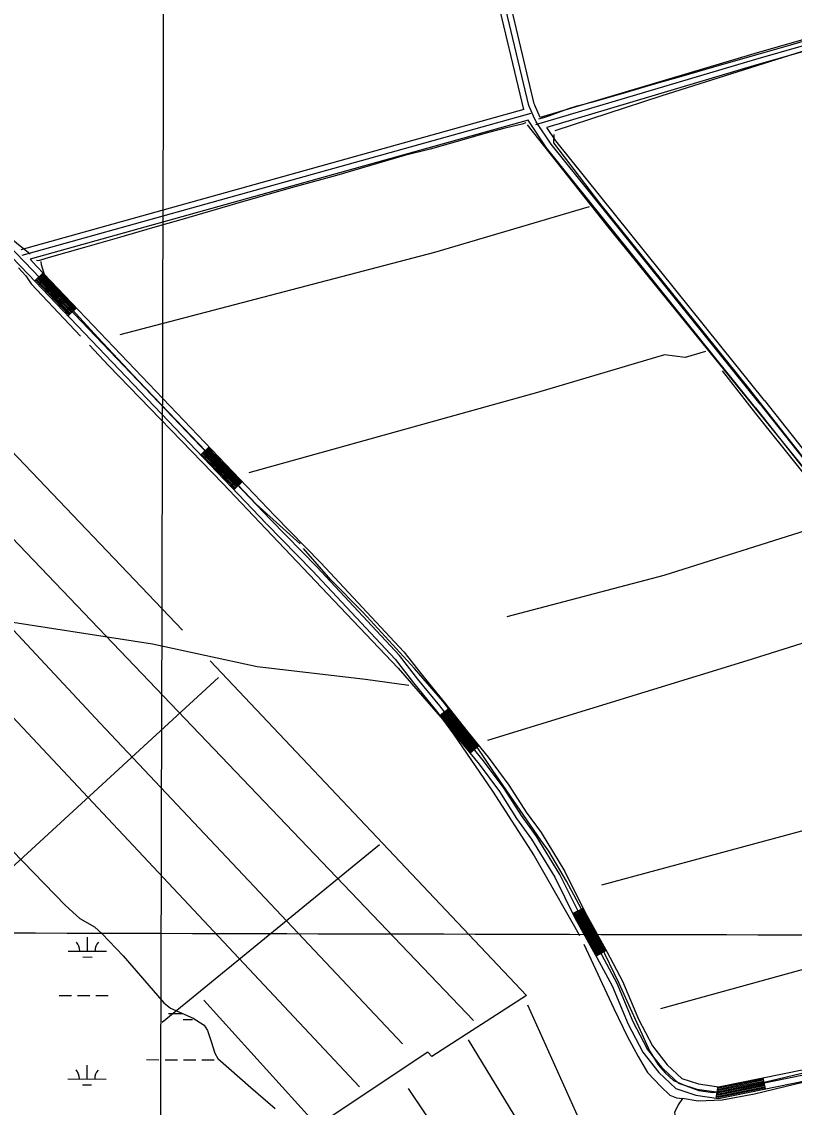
# Model space of a CAD drawing. Extents: x 3161665 to 3199565, y 885729 to 911164.
# Drawn here: x 3186432 to 3188440, y 896745 to 899568 of the extents above; entities that cross this region are included whole.
import ezdxf

# ---------------------------------------------------------------- set-up
doc = ezdxf.new("R2010")
doc.units = 0
for name, color, linetype in [('V-GRID-MAJR', 7, 'Continuous'), ('V-ROAD-CNTR', 7, 'Continuous'), ('V-TOPO-SHOR', 7, 'Continuous'), ('V-WETL-SWMP', 7, 'Continuous')]:
    doc.layers.add(name, color=color, linetype=linetype)

msp = doc.modelspace()

# ---------------------------------------------------------------- linework, layer by layer
at = {"layer": 'V-GRID-MAJR'}
for points in [[(3186778.469, 891137.72), (3186794.333, 897197.42), (3186810.2060000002, 903260.204), (3186826.079, 909323.034), (3186826.0870000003, 909326.073)], [(3165896.843, 897258.21), (3171121.2120000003, 897241.873), (3176345.5840000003, 897226.295), (3181569.957, 897211.478), (3186794.333, 897197.42), (3192018.711, 897184.122), (3197243.091, 897171.584), (3197243.092, 897171.584)]]:
    msp.add_spline(points, degree=3, dxfattribs=at)
at = {"layer": 'V-ROAD-CNTR'}
for p, q in [((3186487.486988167, 898914.3361436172), (3186465.7760315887, 898893.6321850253)), ((3186573.750815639, 898823.8723245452), (3186552.038859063, 898803.1693659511)), ((3186918.802125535, 898462.0190482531), (3186897.091168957, 898441.3160896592)), ((3187005.0649530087, 898371.5562291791), (3186983.353996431, 898350.8532705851)), ((3187542.768877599, 897782.1174080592), (3187519.159924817, 897763.6074450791)), ((3187620.420722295, 897684.547603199), (3187597.180768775, 897665.5766411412)), ((3187891.4231802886, 897261.870448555), (3187864.542234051, 897248.5504751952)), ((3187951.131060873, 897152.832666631), (3187924.876113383, 897138.3176956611)), ((3188358.315246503, 896821.983328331), (3188364.305234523, 896792.5873871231)), ((3188241.025481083, 896798.7043748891), (3188236.550490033, 896769.0404342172))]:
    msp.add_line(p, q, dxfattribs=at)
for points in [[(3188351.234260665, 898573.091826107), (3187808.276346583, 899249.0064742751), (3187769.0454250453, 899307.5703571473), (3187761.921439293, 899321.7393288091), (3187749.9474632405, 899349.6292730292), (3187676.6496098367, 899659.042654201), (3187118.7117257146, 901996.5459791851)], [(3184502.2501821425, 900883.1544922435), (3184504.2199547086, 900881.2662097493), (3184957.336048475, 900413.8441445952), (3184989.636983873, 900378.949214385), (3185025.310912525, 900344.5402832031), (3185062.017839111, 900312.1353480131), (3185190.0985829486, 900208.5095552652), (3185242.2284786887, 900164.633643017), (3185278.4174063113, 900131.561709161), (3185300.1893627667, 900110.066752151), (3185828.887305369, 899554.0558641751), (3186449.435064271, 898910.7691507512), (3187067.546828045, 898262.5594471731)], [(3191192.1945787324, 900304.1163640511), (3189749.185464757, 899889.4091934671), (3188334.754293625, 899484.1400040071), (3187779.584403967, 899318.6213350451)], [(3191199.258564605, 900290.5393912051), (3189753.322456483, 899874.9912223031), (3188338.963285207, 899469.7420328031), (3187767.7604276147, 899299.4433734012)], [(3191207.958547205, 900277.4334174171), (3189757.459448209, 899860.5732511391), (3188343.172276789, 899455.344061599), (3187797.158368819, 899292.555387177)], [(3187736.930489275, 899339.5072932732), (3187662.056639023, 899655.5726611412), (3187541.882879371, 900159.0476541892)], [(3187764.412434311, 899353.9582643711), (3187764.2434346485, 899354.3522635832), (3187691.242580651, 899662.5126472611), (3187570.2388226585, 900169.465633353)], [(3187078.402806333, 898272.9114264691), (3186460.2610426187, 898921.1521299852), (3185839.720283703, 899564.4308434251), (3185310.8963413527, 900120.5747311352)], [(3187779.584403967, 899318.6213350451), (3187764.9394332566, 899352.7312668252)], [(3187736.930489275, 899339.5072932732), (3186429.6181039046, 898974.524023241)], [(3187754.849453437, 899328.9363144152), (3186431.941099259, 898959.5980530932)], [(3187748.329466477, 899311.5423492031), (3186453.2900565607, 898949.9840723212)], [(3188339.540284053, 898563.6978448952), (3187796.175370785, 899240.1184920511), (3187748.329466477, 899311.5423492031)], [(3188362.928237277, 898582.4858073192), (3187820.377322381, 899257.8944564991), (3187797.158368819, 899292.555387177)], [(3186453.2900565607, 898949.9840723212), (3186471.0870209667, 898931.5351092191), (3187089.258784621, 898283.263405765)], [(3186467.9470272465, 898895.7031808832), (3186554.2098547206, 898805.2393618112)], [(3186470.1190229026, 898897.7731767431), (3186556.3818503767, 898807.3093576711)], [(3186472.290018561, 898899.8431726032), (3186558.552846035, 898809.3793535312)], [(3186474.461014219, 898901.9141684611), (3186560.723841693, 898811.4503493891)], [(3186476.632009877, 898903.9841643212), (3186562.894837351, 898813.5203452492)], [(3186478.8030055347, 898906.0541601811), (3186565.065833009, 898815.5903411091)], [(3186480.9740011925, 898908.125156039), (3186567.2368286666, 898817.661336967)], [(3186483.144996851, 898910.1951518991), (3186569.4078243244, 898819.7313328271)], [(3186485.316992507, 898912.2651477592), (3186571.5798199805, 898821.8013286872)], [(3188362.999237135, 898582.396807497), (3188797.091368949, 898033.5689051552), (3189556.467850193, 897099.1827739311)], [(3188339.469284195, 898563.786844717), (3188773.685415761, 898014.8029426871), (3189524.4729141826, 897090.9847903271)], [(3188351.234260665, 898573.091826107), (3188785.388392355, 898024.1859239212), (3189550.8858613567, 897082.2678077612)], [(3186899.261164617, 898443.3870855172), (3186985.523992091, 898352.9232664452)], [(3186901.433160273, 898445.457081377), (3186987.6959877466, 898354.993262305)], [(3186903.6041559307, 898447.5270772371), (3186989.866983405, 898357.0632581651)], [(3186905.775151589, 898449.5980730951), (3186992.037979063, 898359.1342540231)], [(3186907.9461472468, 898451.6680689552), (3186994.208974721, 898361.2042498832)], [(3186910.117142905, 898453.738064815), (3186996.379970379, 898363.274245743)], [(3186912.288138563, 898455.809060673), (3186998.550966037, 898365.345241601)], [(3186914.4591342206, 898457.8790565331), (3187000.721961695, 898367.4152374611)], [(3186916.6311298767, 898459.9490523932), (3187002.893957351, 898369.4852333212)], [(3188468.2120267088, 896829.0693141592), (3188243.170476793, 896783.2114058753), (3188187.5595880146, 896791.5993890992), (3188140.3096825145, 896807.0653581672), (3188098.7777655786, 896845.6202810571), (3188058.830845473, 896896.459179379), (3188021.613919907, 896967.4350374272), (3187980.0500030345, 897066.9088384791), (3187940.250082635, 897141.5116892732), (3187883.081196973, 897244.9214824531), (3187830.678301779, 897350.6782709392), (3187769.512424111, 897450.868070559), (3187730.5405020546, 897504.1229640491), (3187686.0065911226, 897574.2298238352), (3187632.3436984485, 897646.2216798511), (3187579.548804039, 897710.8965505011), (3187518.337926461, 897788.9673943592), (3187461.686039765, 897858.007256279), (3187413.9921351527, 897919.725132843), (3187198.435566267, 898150.2976716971), (3187078.402806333, 898272.9114264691)], [(3187089.121784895, 898283.404405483), (3187209.2755445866, 898160.6676509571), (3187425.430112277, 897929.4541133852), (3187473.4210162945, 897867.3532375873), (3187530.039903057, 897798.353375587), (3187591.261780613, 897720.267531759), (3187644.172674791, 897655.4516613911), (3187698.3675664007, 897582.745806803), (3187742.937477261, 897512.582947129), (3187781.9883991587, 897459.2200538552), (3187843.825275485, 897357.9302564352), (3187896.3721703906, 897251.883468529), (3187953.4320562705, 897148.6706749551), (3187993.617975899, 897073.344825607), (3188035.201892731, 896973.8220246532), (3188071.475820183, 896904.6441630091), (3188109.8457434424, 896855.8132606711), (3188148.1036669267, 896820.2973317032), (3188191.035581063, 896806.2443598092), (3188242.779477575, 896798.440375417), (3188464.9150333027, 896843.7052848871)], [(3187067.683827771, 898262.4184474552), (3187187.595587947, 898139.9276924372), (3187402.5541580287, 897909.9961523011), (3187449.951063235, 897848.661274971), (3187506.635949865, 897779.581413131), (3187567.8358274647, 897701.5255692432), (3187620.514722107, 897636.9916983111), (3187673.645615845, 897565.713840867), (3187718.143526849, 897495.6629809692), (3187757.036449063, 897442.5160872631), (3187817.531328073, 897343.4262854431), (3187869.7902235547, 897237.959496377), (3187927.0681089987, 897134.3527035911), (3187966.482030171, 897060.472851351), (3188008.025947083, 896961.0480502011), (3188046.185870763, 896888.2741957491), (3188087.709787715, 896835.4273014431), (3188132.5156981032, 896793.8333846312), (3188184.083594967, 896776.9544183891), (3188243.561476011, 896767.9824363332), (3188471.509020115, 896814.433343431), (3188697.868567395, 896870.3422316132), (3189049.240864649, 896952.318067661)], [(3187521.5209200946, 897765.459441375), (3187570.177822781, 897703.3995654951), (3187599.5047641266, 897667.4746373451)], [(3187523.880915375, 897767.3104376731), (3187572.5208180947, 897705.273561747), (3187601.8287594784, 897669.3716335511)], [(3187526.2419106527, 897769.1614339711), (3187574.863813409, 897707.1475579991), (3187604.152754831, 897671.2686297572)], [(3187528.6029059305, 897771.012430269), (3187577.2058087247, 897709.022554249), (3187606.476750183, 897673.1656259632)], [(3187530.9639012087, 897772.863426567), (3187579.548804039, 897710.8965505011), (3187608.800745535, 897675.062622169)], [(3187533.324896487, 897774.7144228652), (3187581.8917993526, 897712.7705467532), (3187611.124740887, 897676.959618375)], [(3187535.6858917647, 897776.565419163), (3187584.2337946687, 897714.6455430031), (3187613.4487362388, 897678.8566145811)], [(3187538.046887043, 897778.4164154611), (3187586.576789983, 897716.5195392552), (3187615.772731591, 897680.7536107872)], [(3187540.406882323, 897780.2674117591), (3187588.919785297, 897718.3935355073), (3187618.0967269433, 897682.6506069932)], [(3187869.918223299, 897251.2154698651), (3187875.1072129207, 897240.7444908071), (3187930.1271028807, 897141.2226898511)], [(3187872.6062179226, 897252.547467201), (3187877.765207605, 897242.1364880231), (3187932.7520976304, 897142.6736869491)], [(3187875.2942125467, 897253.8794645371), (3187880.423202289, 897243.5294852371), (3187935.378092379, 897144.1256840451)], [(3187877.9822071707, 897255.211461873), (3187883.081196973, 897244.9214824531), (3187938.0030871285, 897145.576681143)], [(3187880.6702017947, 897256.5434592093), (3187885.7391916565, 897246.3134796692), (3187940.6280818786, 897147.027678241)], [(3187883.3581964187, 897257.8754565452), (3187888.3971863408, 897247.7064768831), (3187943.2540766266, 897148.4796753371)], [(3187886.0461910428, 897259.207453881), (3187891.0551810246, 897249.0984740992), (3187945.8790713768, 897149.9306724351)], [(3187888.7341856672, 897260.5394512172), (3187893.713175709, 897250.491471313), (3187948.505066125, 897151.3826695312)], [(3187867.230228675, 897249.8834725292), (3187872.449218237, 897239.3514935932), (3187927.501108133, 897139.770692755)], [(3188237.8914873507, 896777.939416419), (3188243.3274764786, 896777.1204180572), (3188362.507238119, 896801.4063694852)], [(3188238.339486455, 896780.906410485), (3188243.248476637, 896780.1654119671), (3188361.908239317, 896804.3453636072)], [(3188238.786485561, 896783.8724045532), (3188243.170476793, 896783.2114058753), (3188361.309240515, 896807.2853577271)], [(3188239.233484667, 896786.8383986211), (3188243.0924769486, 896786.2573997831), (3188360.7102417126, 896810.2253518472)], [(3188239.6814837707, 896789.8053926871), (3188243.0134771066, 896789.3023936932), (3188360.111242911, 896813.1643459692)], [(3188240.128482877, 896792.771386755), (3188242.9354772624, 896792.3483876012), (3188359.5122441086, 896816.1043400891)], [(3188240.575481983, 896795.738380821), (3188242.857477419, 896795.394381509), (3188358.913245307, 896819.0433342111)], [(3188236.9974891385, 896772.0064282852), (3188243.4834761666, 896771.0284302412), (3188363.7052357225, 896795.527381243)], [(3188237.444488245, 896774.9734223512), (3188243.405476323, 896774.074424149), (3188363.1062369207, 896798.466375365)]]:
    msp.add_lwpolyline(points, dxfattribs=at)
at = {"layer": 'V-TOPO-SHOR'}
for p, q in [((3187906.9311697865, 899086.5671720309), (3187504.654731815, 898967.369198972)), ((3187504.654731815, 898967.369198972), (3186686.4499629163, 898753.1502318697)), ((3186849.2113885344, 897985.5138004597), (3186188.8194358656, 898677.8152743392)), ((3186004.281012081, 898645.6677806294), (3187606.5546637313, 896971.0848895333)), ((3187772.735605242, 898603.9227455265), (3187022.4145499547, 898394.7755274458)), ((3185786.768227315, 898421.8909799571), (3187309.579244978, 896798.120966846)), ((3188544.7004367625, 898268.0840034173), (3188100.610562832, 898128.0940756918)), ((3188100.610562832, 898128.0940756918), (3187692.4849530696, 898020.0035138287)), ((3188730.8412616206, 898036.6470707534), (3188316.7918839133, 897905.7278014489)), ((3188316.7918839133, 897905.7278014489), (3187642.1802160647, 897699.0246472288)), ((3186381.2114580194, 897346.3308921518), (3186942.982999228, 897862.3291716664)), ((3188612.1994959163, 897504.3692726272), (3187938.9475759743, 897322.4627206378)), ((3187361.6006212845, 897427.3672073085), (3186796.331342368, 896965.6318396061)), ((3188886.9815600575, 897220.5278290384), (3188092.259550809, 897001.0362771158)), ((3186904.968475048, 897023.2652787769), (3187190.019564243, 896707.9584029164)), ((3187992.4682467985, 896467.4715301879), (3187747.7050198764, 897010.5617858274))]:
    msp.add_line(p, q, dxfattribs=at)
for points in [[(3186453.600352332, 898963.4796600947), (3186382.5898318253, 899020.4137620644), (3186344.8154724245, 899055.7383194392), (3186326.5766067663, 899071.4413105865), (3186173.54570337, 899223.8383440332), (3186022.485563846, 899382.1046328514), (3185801.7631753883, 899616.8806845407), (3185721.6705201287, 899698.6343414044), (3185498.334791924, 899932.110895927), (3185402.625218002, 900034.7827471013), (3185301.6975718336, 900138.7713099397), (3185219.645629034, 900219.8766527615), (3185093.909904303, 900320.0040221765), (3185061.336402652, 900346.1804558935), (3185002.075869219, 900404.3939714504), (3184816.500155, 900596.0197919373), (3184554.1020465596, 900872.655184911)], [(3187776.427000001, 899315.2279999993), (3187789.018000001, 899318.3409999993), (3187804.403000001, 899323.6229999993), (3187851.304000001, 899341.5099999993), (3187875.618000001, 899348.6189999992), (3187919.545000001, 899360.3929999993), (3188003.907000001, 899384.8439999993), (3188076.551000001, 899406.0279999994), (3188148.164000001, 899426.0529999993), (3188251.418000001, 899456.0529999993), (3188352.470000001, 899484.7529999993), (3188430.828000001, 899507.9389999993), (3188536.430000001, 899539.0869999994), (3188646.409000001, 899569.6139999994), (3188750.976000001, 899599.1629999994), (3188818.486000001, 899617.9059999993), (3188910.7320000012, 899642.0029999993), (3188980.442000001, 899661.4589999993), (3188988.308000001, 899663.2669999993)], [(3187818.61126778, 899285.1580401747), (3188094.213889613, 899374.6139016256), (3188593.163814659, 899532.756622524), (3188969.2896406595, 899631.128211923)], [(3187742.258000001, 899304.6519999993), (3187732.606000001, 899301.5639999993), (3187710.008000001, 899296.0439999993), (3187684.623000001, 899290.1669999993), (3187635.996000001, 899277.2559999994), (3187582.275000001, 899260.9659999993), (3187493.387000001, 899235.9639999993), (3187427.122000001, 899219.5229999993), (3187338.612000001, 899194.0109999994), (3187249.966000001, 899167.4869999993), (3187125.794000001, 899134.1539999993), (3186987.752000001, 899093.7119999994), (3186851.243000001, 899054.6529999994), (3186772.002000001, 899031.5979999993), (3186685.521000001, 899006.4509999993), (3186594.979000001, 898980.3229999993), (3186503.300000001, 898954.7099999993), (3186477.520000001, 898946.9359999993), (3186473.205000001, 898946.0839999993), (3186469.787000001, 898946.4919999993)], [(3190406.5164898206, 897326.8279845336), (3190333.348715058, 897293.0525345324), (3190222.3319847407, 897260.6655232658), (3189962.449568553, 897197.279939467), (3189722.1485514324, 897135.1565547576), (3189540.6146841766, 897087.2616499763), (3189439.0702838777, 897207.56708901), (3189375.277290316, 897282.1060880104), (3189008.2051055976, 897739.7475356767), (3188936.609390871, 897827.3561024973), (3188488.819189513, 898379.1523772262), (3188143.864278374, 898804.1141671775), (3187956.4153491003, 899034.2487335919), (3187746.8548844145, 899299.673428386)], [(3189049.9095164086, 897710.9405477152), (3188723.170518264, 898109.7574638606), (3188468.044449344, 898428.7972251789), (3188320.9631356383, 898615.7700840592), (3187934.361195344, 899095.6435686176), (3187814.6238347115, 899252.5357641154), (3187815.9778444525, 899274.7218956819)], [(3186422.848422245, 898927.653111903), (3186442.3810469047, 898906.7263103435), (3186456.04154711, 898886.4650373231), (3186584.307408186, 898749.7853404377)], [(3187155.469604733, 898210.117673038), (3187040.8355530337, 898313.4837435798), (3186930.1458981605, 898429.8935601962), (3186734.808175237, 898633.9406344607), (3186629.330854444, 898746.4232687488), (3186497.8176849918, 898890.2889326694), (3186489.3896024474, 898915.7596706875), (3186482.9064620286, 898935.3525460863), (3186482.2724934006, 898943.8380102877)], [(3186607.750000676, 898726.2394609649), (3186657.234179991, 898673.9210225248), (3186954.1536012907, 898366.5365685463), (3187259.5269268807, 898045.4284945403), (3187410.5870664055, 897887.1622057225), (3187525.155129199, 897753.7757225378), (3187554.4382862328, 897715.2067258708), (3187655.2683835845, 897566.8401617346), (3187763.8868566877, 897398.8778531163), (3187791.841825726, 897349.8698428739), (3187868.5551948, 897215.2613277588), (3187881.555904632, 897191.7384009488)], [(3188208.9194710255, 898709.9937691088), (3188156.6756287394, 898694.4457084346), (3188103.1753255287, 898701.0895174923), (3187772.735605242, 898603.9227455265)], [(3188065.2569199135, 896889.4974724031), (3188086.066089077, 896855.5154484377), (3188104.2934784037, 896834.5915159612), (3188126.43944281, 896814.9642115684), (3188159.0387662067, 896800.5348958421), (3188191.643827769, 896788.7160507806), (3188228.1789407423, 896783.4147751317), (3188269.9579477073, 896788.5439058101), (3188303.911280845, 896796.3007216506), (3188703.52560466, 896892.0101968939), (3189122.72706571, 896991.592341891), (3189283.34847682, 897026.4807986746), (3189509.271821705, 897079.499095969), (3189521.0275469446, 897083.3889802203), (3189522.352865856, 897092.5227584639), (3189273.709937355, 897391.9696443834), (3189183.898309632, 897505.7230850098), (3188786.8774393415, 897996.06140489), (3188703.56042837, 898095.4429114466), (3188340.3953424, 898549.1600458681), (3188253.188447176, 898660.2972776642)], [(3187421.9526347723, 896910.0014165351), (3186635.275847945, 897743.644062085), (3185884.7054300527, 898548.2712218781)], [(3185327.793038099, 898185.9853940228), (3185820.4280581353, 898102.6154272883), (3185927.9919902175, 898083.3896591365), (3186170.2433596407, 898043.0699942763), (3186334.761087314, 898017.3892579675), (3186771.3684253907, 897950.4190146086), (3187043.4182825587, 897891.0445205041), (3187325.4725247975, 897857.8713933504), (3187438.4699036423, 897842.2506966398)], [(3188065.2569199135, 896889.4974724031), (3187985.04811614, 897066.8603346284), (3187935.672961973, 897168.7777156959), (3187893.4292622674, 897249.1429338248), (3187847.9296469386, 897332.7784129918), (3187801.76450307, 897410.541767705), (3187781.5979097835, 897439.9540334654), (3187656.040068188, 897621.0059934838), (3187594.8948433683, 897712.5073136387), (3187526.5636515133, 897800.7613254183), (3187452.3517279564, 897885.7651597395), (3187318.885009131, 898031.5929802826), (3187235.5364382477, 898116.6168981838), (3187163.926378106, 898197.6992883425)], [(3186921.376422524, 897905.7808444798), (3187744.1436769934, 897035.8887183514), (3187497.838024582, 896877.2814762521), (3187487.0108842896, 896888.1563204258), (3187179.1129174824, 896682.6632729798), (3187113.879753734, 896624.9344260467)], [(3187893.254248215, 897169.5235785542), (3187971.2011255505, 897002.2813110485), (3188005.6306277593, 896929.7647194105), (3188034.231041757, 896877.492186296), (3188058.93870242, 896835.6701430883), (3188092.79448674, 896799.0489576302), (3188116.8911314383, 896776.1542612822), (3188133.844845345, 896769.5907865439), (3188149.83039181, 896767.9240961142)], [(3187591.9753650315, 896920.4787283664), (3187887.503766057, 896435.149122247), (3187930.7805246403, 896377.1817559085)], [(3188519.335361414, 896823.2372649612), (3188336.5048660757, 896779.2609352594), (3188252.935375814, 896763.781732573), (3188190.278341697, 896761.3089778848), (3188149.83039181, 896767.9240961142), (3188138.0459757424, 896750.9818585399), (3188128.8662921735, 896731.4234121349), (3188134.018375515, 896700.0862878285), (3188163.926893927, 896649.1161209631), (3188208.0983212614, 896555.0416282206), (3188237.960934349, 896483.1876960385), (3188269.0914846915, 896394.3628354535), (3188314.553801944, 896293.7592969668)], [(3187436.1662037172, 896794.225696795), (3187793.0802023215, 896261.7399633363), (3187510.413760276, 896016.404289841)]]:
    msp.add_lwpolyline(points, dxfattribs=at)
at = {"layer": 'V-WETL-SWMP'}
for p, q in [((3186602.390961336, 897151.2122198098), (3186602.490446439, 897187.2120791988)), ((3186552.391152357, 897151.3503922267), (3186652.390770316, 897151.074047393)), ((3186590.3483639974, 897135.8144414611), (3186614.3482723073, 897135.7481187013)), ((3186528.664248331, 897035.9835298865), (3186560.664126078, 897035.8950995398)), ((3186576.6640649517, 897035.8508843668), (3186608.6639426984, 897035.7624540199)), ((3186624.663881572, 897035.7182388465), (3186656.663759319, 897035.6298084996)), ((3186813.378851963, 896988.766559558), (3186850.33550931, 896988.6644313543)), ((3186851.3360636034, 896973.2306087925), (3186875.3359719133, 896973.1642860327)), ((3186756.2032559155, 896868.8531139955), (3186788.203133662, 896868.7646836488)), ((3186804.203072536, 896868.7204684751), (3186836.2029502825, 896868.6320381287)), ((3186852.2028891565, 896868.5878229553), (3186884.202766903, 896868.4993926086)), ((3186900.2027057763, 896868.4551774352), (3186932.2025835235, 896868.3667470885)), ((3186601.471622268, 896818.5385191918), (3186601.571107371, 896854.5383785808)), ((3186551.471813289, 896818.6766916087), (3186651.4714312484, 896818.4003467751)), ((3186589.4290249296, 896803.140740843), (3186613.4289332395, 896803.0744180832))]:
    msp.add_line(p, q, dxfattribs=at)
for points in [[(3186406.403000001, 897412.8539999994), (3186545.123000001, 897269.3839999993), (3186582.873000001, 897235.4919999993), (3186620.502000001, 897213.7939999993), (3186640.537000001, 897196.1869999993), (3186695.405000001, 897139.0129999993), (3186801.415000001, 897016.4069999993), (3186818.379000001, 897002.4659999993), (3186876.979000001, 896977.1579999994), (3186906.338000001, 896958.1479999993), (3186914.750000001, 896945.0819999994)], [(3186914.750000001, 896945.0819999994), (3186924.535000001, 896915.6579999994), (3186933.538000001, 896885.9819999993), (3186941.679000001, 896871.8819999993), (3187027.237000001, 896796.4449999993), (3187090.305000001, 896741.9359999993)]]:
    msp.add_lwpolyline(points, dxfattribs=at)
for centre, radius, start, end in [((3186547.1495483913, 897151.8396821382), 35.24628790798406, 359.06984587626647, 40.6135042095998), ((3186657.634998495, 897151.5343601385), 35.246287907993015, 139.0698427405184, 180.61350107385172), ((3186808.137247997, 896989.2558494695), 35.24628790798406, 359.06984587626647, 3.982214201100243), ((3186546.2302093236, 896819.1659815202), 35.24628790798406, 359.06984587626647, 40.6135042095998), ((3186656.7156594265, 896818.8606595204), 35.246287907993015, 139.0698427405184, 180.61350107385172)]:
    msp.add_arc(centre, radius, start, end, dxfattribs=at)

doc.saveas('drawing.dxf')
